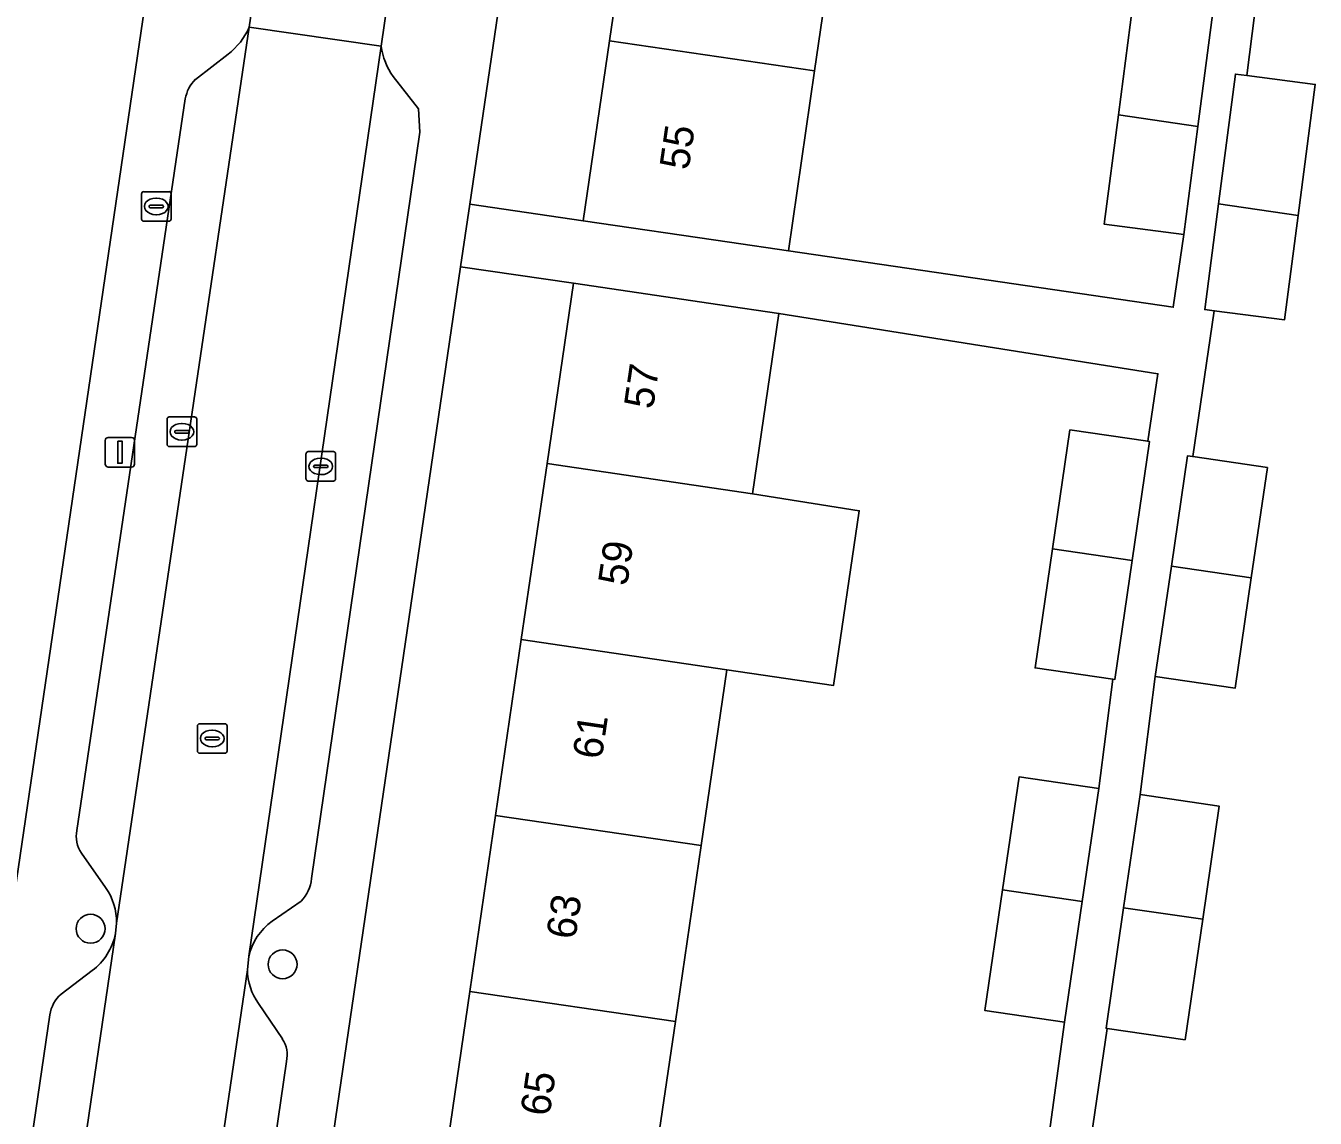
# Model space of a CAD drawing. Extents: x 163683 to 164494, y 382709 to 383872.
# Drawn here: x 163841.46 to 163885.06, y 383001.76 to 383038.72 of the extents above; entities that cross this region are included whole.
import ezdxf

# ---------------------------------------------------------------- set-up
doc = ezdxf.new("R2010")
doc.units = 0
for name, color, linetype in [('IMGEO_Boom', 7, 'Continuous'), ('IMGEO_Brandkraan', 7, 'Continuous'), ('IMGEO_Erf', 7, 'Continuous'), ('IMGEO_Kolk', 7, 'Continuous'), ('IMGEO_Lichtmast', 7, 'Continuous'), ('IMGEO_Pand', 7, 'Continuous'), ('IMGEO_Pand_nummerreeks', 7, 'Continuous'), ('IMGEO_Parkeervlak_open', 7, 'Continuous'), ('IMGEO_Rijbaan_lokaal_open', 7, 'Continuous'), ('IMGEO_Rioolput', 7, 'Continuous'), ('IMGEO_Voetpad_open', 7, 'Continuous')]:
    doc.layers.add(name, color=color, linetype=linetype)

msp = doc.modelspace()

# ---------------------------------------------------------------- linework, layer by layer
at = {"layer": 'IMGEO_Boom'}
for centre in [(163843.649, 383008.174), (163850.142, 383006.969)]:
    msp.add_circle(centre, 0.489, dxfattribs=at)
at = {"layer": 'IMGEO_Brandkraan'}
for p, q in [((163845.369, 383032.18), (163845.369, 383033.032)), ((163845.444, 383033.106), (163846.296, 383033.106)), ((163846.37, 383033.032), (163846.37, 383032.18)), ((163845.628, 383032.6), (163845.628, 383032.612)), ((163846.066, 383032.563), (163845.668, 383032.563)), ((163845.671, 383032.649), (163846.069, 383032.649)), ((163845.857, 383032.886), (163845.882, 383032.886)), ((163846.112, 383032.612), (163846.112, 383032.6)), ((163846.296, 383032.106), (163845.444, 383032.106)), ((163845.88, 383032.326), (163845.855, 383032.326))]:
    msp.add_line(p, q, dxfattribs=at)
for points in [[(163845.369, 383032.18), (163845.369, 383033.032)], [(163845.444, 383033.106), (163846.296, 383033.106)], [(163846.37, 383033.032), (163846.37, 383032.18)], [(163846.296, 383032.106), (163845.444, 383032.106)]]:
    msp.add_lwpolyline(points, dxfattribs=at)
for centre, radius, start, end in [((163845.446, 383033.03), 0.0765, 91.552, 178.448), ((163845.446, 383033.03), 0.0765, 91.552, 178.448), ((163846.294, 383033.03), 0.0765, 1.552, 88.448), ((163846.294, 383033.03), 0.0765, 1.552, 88.448), ((163845.668, 383032.609), 0.0403, 85.8775, 175.7526), ((163845.665, 383032.599), 0.0366, 178.938, 274.7102), ((163846.069, 383032.606), 0.043, 264.8664, 352.4533), ((163846.073, 383032.611), 0.0386, 1.7309, 96.639), ((163845.446, 383032.182), 0.0765, 181.552, 268.448), ((163845.446, 383032.182), 0.0765, 181.552, 268.448), ((163846.294, 383032.182), 0.0765, 271.552, 358.448), ((163846.294, 383032.182), 0.0765, 271.552, 358.448)]:
    msp.add_arc(centre, radius, start, end, dxfattribs=at)
for centre, major_axis, ratio, start_param, end_param in [((163845.856, 383032.606), (-0.387, 0.002), 0.722429, 4.712389, 7.853982), ((163845.881, 383032.606), (-0.39, 0.002), 0.717154, 1.570796, 4.712389)]:
    msp.add_ellipse(centre, major_axis=major_axis, ratio=ratio, start_param=start_param, end_param=end_param, dxfattribs=at)
at = {"layer": 'IMGEO_Erf'}
for points in [[(163866.413, 383073.834), (163867.282, 383079.771), (163868.151, 383085.709), (163869.02, 383091.646), (163869.889, 383097.585), (163870.78, 383103.672), (163867.085, 383104.221), (163858.422, 383045.96), (163856.474, 383032.686), (163860.309, 383032.123), (163861.199, 383038.207), (163862.068, 383044.144), (163862.937, 383050.083), (163863.806, 383056.02), (163864.675, 383061.958), (163865.544, 383067.895)], [(163857.345, 383012.005), (163858.215, 383017.956), (163859.086, 383023.907), (163859.979, 383030.006), (163856.163, 383030.566), (163849.133, 382982.664), (163849.641, 382982.589), (163852.974, 382982.1), (163853.865, 382988.203), (163854.734, 382994.153), (163855.588, 383000), (163855.603, 383000.104), (163856.474, 383006.055)]]:
    msp.add_lwpolyline(points, close=True, dxfattribs=at)
for points in [[(163823.256, 383056.446), (163820.201, 383036.253), (163814.879, 382999.861), (163815.036, 382999.838), (163814.755, 382997.771), (163817.276, 382997.416), (163816.727, 382993.522), (163816.177, 382989.628), (163813.475, 382990.009), (163813.141, 382987.728), (163837.504, 382984.157), (163840.396, 383004.806), (163848.348, 383058.925)], [(163868.996, 383043.136), (163868.132, 383037.198), (163867.245, 383031.108), (163880.26, 383029.195), (163880.622, 383031.658), (163877.925, 383032.01), (163878.407, 383035.703), (163878.964, 383039.975)], [(163883.189, 383040.509), (163882.753, 383037.034), (163885.063, 383036.732), (163884.484, 383032.298), (163884.023, 383028.766), (163881.651, 383029.076), (163880.92, 383024.142), (163883.444, 383023.773), (163882.897, 383020.038), (163882.351, 383016.306), (163879.652, 383016.701), (163879.144, 383012.71), (163881.818, 383012.319), (163881.259, 383008.495), (163880.662, 383004.417), (163878.032, 383004.802), (163877.435, 383000.731)], [(163876.035, 383000.975), (163876.586, 383005.013), (163873.893, 383005.407), (163874.49, 383009.485), (163875.049, 383013.309), (163877.742, 383012.915), (163878.224, 383016.61), (163875.59, 383016.995), (163876.18, 383021.02), (163876.769, 383025.046), (163879.402, 383024.661), (163879.742, 383026.947), (163866.929, 383028.989), (163866.036, 383022.888), (163869.641, 383022.315), (163868.774, 383016.406), (163865.165, 383016.936), (163864.295, 383010.986), (163863.424, 383005.036), (163862.686, 382999.996)]]:
    msp.add_lwpolyline(points, dxfattribs=at)
at = {"layer": 'IMGEO_Kolk'}
for p, q in [((163846.235, 383024.558), (163846.235, 383025.41)), ((163846.31, 383025.484), (163847.162, 383025.484)), ((163846.723, 383025.264), (163846.748, 383025.264)), ((163847.236, 383025.41), (163847.236, 383024.558)), ((163846.494, 383024.978), (163846.494, 383024.99)), ((163846.932, 383024.941), (163846.534, 383024.941)), ((163846.537, 383025.027), (163846.935, 383025.027)), ((163846.746, 383024.704), (163846.721, 383024.704)), ((163846.978, 383024.99), (163846.978, 383024.978)), ((163847.162, 383024.484), (163846.31, 383024.484)), ((163850.933, 383023.388), (163850.933, 383024.24)), ((163851.008, 383024.314), (163851.86, 383024.314)), ((163851.934, 383024.24), (163851.934, 383023.388)), ((163851.192, 383023.808), (163851.192, 383023.82)), ((163851.63, 383023.771), (163851.232, 383023.771)), ((163851.235, 383023.857), (163851.633, 383023.857)), ((163851.421, 383024.094), (163851.446, 383024.094)), ((163851.676, 383023.82), (163851.676, 383023.808)), ((163851.444, 383023.534), (163851.419, 383023.534)), ((163851.86, 383023.314), (163851.008, 383023.314))]:
    msp.add_line(p, q, dxfattribs=at)
for points in [[(163846.235, 383024.558), (163846.235, 383025.41)], [(163846.31, 383025.484), (163847.162, 383025.484)], [(163847.236, 383025.41), (163847.236, 383024.558)], [(163847.162, 383024.484), (163846.31, 383024.484)], [(163850.933, 383023.388), (163850.933, 383024.24)], [(163851.008, 383024.314), (163851.86, 383024.314)], [(163851.934, 383024.24), (163851.934, 383023.388)], [(163851.86, 383023.314), (163851.008, 383023.314)]]:
    msp.add_lwpolyline(points, dxfattribs=at)
for centre, radius, start, end in [((163846.312, 383025.408), 0.0765, 91.552, 178.448), ((163846.312, 383025.408), 0.0765, 91.552, 178.448), ((163847.16, 383025.408), 0.0765, 1.552, 88.448), ((163847.16, 383025.408), 0.0765, 1.552, 88.448), ((163846.534, 383024.987), 0.0403, 85.8775, 175.7526), ((163846.531, 383024.977), 0.0366, 178.938, 274.7102), ((163846.935, 383024.984), 0.043, 264.8664, 352.4533), ((163846.939, 383024.989), 0.0386, 1.7309, 96.639), ((163846.312, 383024.56), 0.0765, 181.552, 268.448), ((163846.312, 383024.56), 0.0765, 181.552, 268.448), ((163847.16, 383024.56), 0.0765, 271.552, 358.448), ((163847.16, 383024.56), 0.0765, 271.552, 358.448), ((163851.01, 383024.238), 0.0765, 91.552, 178.448), ((163851.01, 383024.238), 0.0765, 91.552, 178.448), ((163851.858, 383024.238), 0.0765, 1.552, 88.448), ((163851.858, 383024.238), 0.0765, 1.552, 88.448), ((163851.232, 383023.817), 0.0403, 85.8775, 175.7526), ((163851.229, 383023.807), 0.0366, 178.938, 274.7102), ((163851.633, 383023.814), 0.043, 264.8664, 352.4533), ((163851.637, 383023.819), 0.0386, 1.7309, 96.639), ((163851.01, 383023.39), 0.0765, 181.552, 268.448), ((163851.01, 383023.39), 0.0765, 181.552, 268.448), ((163851.858, 383023.39), 0.0765, 271.552, 358.448), ((163851.858, 383023.39), 0.0765, 271.552, 358.448)]:
    msp.add_arc(centre, radius, start, end, dxfattribs=at)
for centre, major_axis, ratio, start_param, end_param in [((163846.722, 383024.984), (-0.387, 0.002), 0.722429, 4.712389, 7.853982), ((163846.747, 383024.984), (-0.39, 0.002), 0.717154, 1.570796, 4.712389), ((163851.42, 383023.814), (-0.387, 0.002), 0.722429, 4.712389, 7.853982), ((163851.445, 383023.814), (-0.39, 0.002), 0.717154, 1.570796, 4.712389)]:
    msp.add_ellipse(centre, major_axis=major_axis, ratio=ratio, start_param=start_param, end_param=end_param, dxfattribs=at)
at = {"layer": 'IMGEO_Lichtmast'}
for p, q in [((163844.145, 383023.892), (163844.145, 383024.692)), ((163844.145, 383024.692), (163844.145, 383023.892)), ((163844.245, 383024.792), (163845.035, 383024.792)), ((163845.035, 383024.792), (163844.245, 383024.792)), ((163845.135, 383024.692), (163845.135, 383023.892)), ((163845.135, 383023.892), (163845.135, 383024.692)), ((163845.035, 383023.792), (163844.245, 383023.792)), ((163844.245, 383023.792), (163845.035, 383023.792))]:
    msp.add_line(p, q, dxfattribs=at)
msp.add_lwpolyline([(163844.565, 383024.667), (163844.715, 383024.667), (163844.715, 383023.917), (163844.565, 383023.917), (163844.565, 383024.667)], dxfattribs=at)
for centre, start, end in [((163844.245, 383024.692), 90, 180), ((163844.245, 383024.692), 90, 180), ((163845.035, 383024.692), 0, 90), ((163845.035, 383024.692), 360, 90), ((163844.245, 383023.892), 180, 270), ((163844.245, 383023.892), 180, 270), ((163845.035, 383023.892), 270, 0), ((163845.035, 383023.892), 270, 0)]:
    msp.add_arc(centre, 0.1, start, end, dxfattribs=at)
at = {"layer": 'IMGEO_Pand'}
for points in [[(163868.132, 383037.198), (163868.996, 383043.136), (163862.068, 383044.144), (163861.199, 383038.207)], [(163881.099, 383035.311), (163881.662, 383039.623), (163878.964, 383039.975), (163878.407, 383035.703)], [(163861.199, 383038.207), (163860.309, 383032.123), (163865.257, 383031.399), (163867.245, 383031.108), (163868.132, 383037.198)], [(163885.063, 383036.732), (163882.753, 383037.034), (163882.366, 383037.084), (163881.793, 383032.698), (163884.484, 383032.298)], [(163881.099, 383035.311), (163878.407, 383035.703), (163877.925, 383032.01), (163880.622, 383031.658)], [(163884.484, 383032.298), (163881.793, 383032.698), (163881.326, 383029.118), (163881.651, 383029.076), (163884.023, 383028.766)], [(163859.086, 383023.907), (163866.036, 383022.888), (163866.929, 383028.989), (163864.927, 383029.282), (163859.979, 383030.006)], [(163879.402, 383024.661), (163876.769, 383025.046), (163876.18, 383021.02), (163878.872, 383020.626), (163879.461, 383024.652)], [(163869.641, 383022.315), (163866.036, 383022.888), (163859.086, 383023.907), (163858.215, 383017.956), (163865.165, 383016.936), (163868.774, 383016.406)], [(163880.92, 383024.142), (163880.744, 383024.168), (163880.198, 383020.433), (163882.897, 383020.038), (163883.444, 383023.773)], [(163878.872, 383020.626), (163876.18, 383021.02), (163875.59, 383016.995), (163878.224, 383016.61), (163878.283, 383016.601)], [(163882.897, 383020.038), (163880.198, 383020.433), (163879.652, 383016.701), (163882.351, 383016.306)], [(163864.295, 383010.986), (163865.165, 383016.936), (163858.215, 383017.956), (163857.345, 383012.005)], [(163877.742, 383012.915), (163875.049, 383013.309), (163874.49, 383009.485), (163877.182, 383009.091)], [(163879.144, 383012.71), (163878.585, 383008.886), (163881.259, 383008.495), (163881.818, 383012.319)], [(163864.295, 383010.986), (163857.345, 383012.005), (163856.474, 383006.055), (163863.424, 383005.036)], [(163877.182, 383009.091), (163874.49, 383009.485), (163873.893, 383005.407), (163876.586, 383005.013)], [(163881.259, 383008.495), (163878.585, 383008.886), (163877.988, 383004.808), (163878.032, 383004.802), (163880.662, 383004.417)], [(163863.424, 383005.036), (163856.474, 383006.055), (163855.603, 383000.104), (163862.551, 382999.085), (163862.686, 382999.996)]]:
    msp.add_lwpolyline(points, close=True, dxfattribs=at)
at = {"layer": 'IMGEO_Parkeervlak_open'}
for points in [[(163844.524, 383008.365), (163849.011, 383038.672)], [(163848.298, 383037.761), (163847.198, 383036.906)], [(163853.474, 383038.025), (163849.001, 383007.241)], [(163851.116, 383009.869), (163854.784, 383035.122), (163854.741, 383035.912), (163853.879, 383037.003)], [(163846.852, 383036.242), (163843.187, 383011.5)], [(163843.338, 383010.732), (163844.154, 383009.57)], [(163849.787, 383008.424), (163850.765, 383009.106)], [(163838.367, 382966.298), (163844.486, 383008.007)], [(163848.952, 383006.786), (163843.443, 382969.373)], [(163843.701, 383006.758), (163842.652, 383005.965)], [(163850.133, 383004.449), (163849.33, 383005.639)], [(163842.274, 383005.262), (163837.038, 382969.597)], [(163845.659, 382971.938), (163850.272, 383003.687)]]:
    msp.add_lwpolyline(points, dxfattribs=at)
for centre, radius, start, end in [((163847.003, 383039.509), 2.175, 306.5285, 337.374), ((163855.881, 383038.388), 2.435, 188.5696, 214.6654), ((163848.035, 383036.048), 1.199, 134.2837, 170.6696), ((163844.163, 383011.293), 0.998, 168.0396, 214.207), ((163849.912, 383009.96), 1.207, 314.9392, 355.6535), ((163842.478, 383008.396), 2.046, 359.1313, 35.0073), ((163850.944, 383006.803), 1.992, 125.5103, 167.2886), ((163842.48, 383008.397), 2.044, 306.6942, 349.0069), ((163850.943, 383006.806), 1.991, 180.5876, 215.8922), ((163843.408, 383005.105), 1.145, 131.3282, 172.1383), ((163849.304, 383003.904), 0.992, 347.3493, 33.3265)]:
    msp.add_arc(centre, radius, start, end, dxfattribs=at)
at = {"layer": 'IMGEO_Rijbaan_lokaal_open'}
for points in [[(163854.212, 383043.097), (163849.758, 383043.744), (163849.675, 383043.181), (163849.66, 383043.044), (163849.011, 383038.672), (163853.474, 383038.025)], [(163841.755, 382957.438), (163843.387, 382969.085), (163843.443, 382969.373), (163848.952, 383006.786), (163849.001, 383007.241), (163853.474, 383038.025), (163849.011, 383038.672), (163844.524, 383008.365), (163844.486, 383008.007), (163838.367, 382966.298), (163837.962, 382963.244), (163836.958, 382956.606), (163841.534, 382955.938), (163841.654, 382956.897)]]:
    msp.add_lwpolyline(points, close=True, dxfattribs=at)
at = {"layer": 'IMGEO_Rioolput'}
for p, q in [((163847.336, 383015.108), (163848.188, 383015.108)), ((163847.261, 383014.182), (163847.261, 383015.034)), ((163847.52, 383014.602), (163847.52, 383014.614)), ((163847.563, 383014.651), (163847.961, 383014.651)), ((163847.749, 383014.888), (163847.774, 383014.888)), ((163848.004, 383014.614), (163848.004, 383014.602)), ((163848.262, 383015.034), (163848.262, 383014.182)), ((163847.958, 383014.565), (163847.56, 383014.565)), ((163847.772, 383014.328), (163847.747, 383014.328)), ((163848.188, 383014.108), (163847.336, 383014.108))]:
    msp.add_line(p, q, dxfattribs=at)
for points in [[(163847.336, 383015.108), (163848.188, 383015.108)], [(163847.261, 383014.182), (163847.261, 383015.034)], [(163848.262, 383015.034), (163848.262, 383014.182)], [(163848.188, 383014.108), (163847.336, 383014.108)]]:
    msp.add_lwpolyline(points, dxfattribs=at)
for centre, radius, start, end in [((163847.338, 383015.032), 0.0765, 91.552, 178.448), ((163847.338, 383015.032), 0.0765, 91.552, 178.448), ((163848.186, 383015.032), 0.0765, 1.552, 88.448), ((163848.186, 383015.032), 0.0765, 1.552, 88.448), ((163847.56, 383014.611), 0.0403, 85.8775, 175.7526), ((163847.965, 383014.613), 0.0386, 1.7309, 96.639), ((163847.338, 383014.184), 0.0765, 181.552, 268.448), ((163847.338, 383014.184), 0.0765, 181.552, 268.448), ((163847.557, 383014.601), 0.0366, 178.938, 274.7102), ((163847.961, 383014.608), 0.043, 264.8664, 352.4533), ((163848.186, 383014.184), 0.0765, 271.552, 358.448), ((163848.186, 383014.184), 0.0765, 271.552, 358.448)]:
    msp.add_arc(centre, radius, start, end, dxfattribs=at)
for centre, major_axis, ratio, start_param, end_param in [((163847.748, 383014.608), (-0.387, 0.002), 0.722429, 4.712389, 7.853982), ((163847.773, 383014.608), (-0.39, 0.002), 0.717154, 1.570796, 4.712389)]:
    msp.add_ellipse(centre, major_axis=major_axis, ratio=ratio, start_param=start_param, end_param=end_param, dxfattribs=at)
at = {"layer": 'IMGEO_Voetpad_open'}
for points in [[(163858.839, 383130.624), (163856.043, 383111.356), (163855.512, 383107.699), (163855.308, 383106.292), (163855.281, 383106.105), (163848.55, 383060.302), (163848.348, 383058.925), (163840.396, 383004.806), (163837.504, 382984.157), (163837.364, 382983.156), (163834.947, 382966.01), (163834.128, 382959.773), (163833.909, 382958.105), (163836.958, 382956.606), (163837.962, 382963.244), (163838.367, 382966.298)], [(163841.755, 382957.438), (163841.654, 382956.897), (163841.534, 382955.938), (163845.732, 382955.951), (163849.405, 382981.015), (163849.641, 382982.589), (163849.133, 382982.664), (163856.163, 383030.566), (163856.474, 383032.686), (163858.422, 383045.96)], [(163855.935, 383044.757), (163854.797, 383043.805), (163854.212, 383043.097), (163853.474, 383038.025)], [(163849.011, 383038.672), (163849.66, 383043.044), (163849.675, 383043.181)], [(163877.435, 383000.731), (163878.032, 383004.802), (163877.988, 383004.808), (163878.585, 383008.886), (163879.144, 383012.71), (163879.652, 383016.701), (163880.198, 383020.433), (163880.744, 383024.168), (163880.92, 383024.142), (163881.651, 383029.076), (163881.326, 383029.118), (163881.793, 383032.698), (163882.366, 383037.084), (163882.753, 383037.034), (163883.189, 383040.509)], [(163881.662, 383039.623), (163881.099, 383035.311), (163880.622, 383031.658), (163880.26, 383029.195), (163867.245, 383031.108), (163865.257, 383031.399), (163860.309, 383032.123), (163856.474, 383032.686), (163856.163, 383030.566), (163859.979, 383030.006), (163864.927, 383029.282), (163866.929, 383028.989), (163879.742, 383026.947), (163879.402, 383024.661), (163879.461, 383024.652), (163878.872, 383020.626), (163878.283, 383016.601), (163878.224, 383016.61), (163877.742, 383012.915), (163877.182, 383009.091), (163876.586, 383005.013), (163876.035, 383000.975)], [(163847.198, 383036.906), (163848.298, 383037.761)], [(163853.879, 383037.003), (163854.741, 383035.912), (163854.784, 383035.122), (163851.116, 383009.869)], [(163843.187, 383011.5), (163846.852, 383036.242)], [(163844.154, 383009.57), (163843.338, 383010.732)], [(163850.765, 383009.106), (163849.787, 383008.424)], [(163844.486, 383008.007), (163844.524, 383008.365)], [(163849.001, 383007.241), (163848.952, 383006.786)], [(163842.652, 383005.965), (163843.701, 383006.758)], [(163849.33, 383005.639), (163850.133, 383004.449)], [(163837.038, 382969.597), (163842.274, 383005.262)], [(163850.272, 383003.687), (163845.659, 382971.938)]]:
    msp.add_lwpolyline(points, dxfattribs=at)
for centre, radius, start, end in [((163847.003, 383039.509), 2.175, 306.5285, 337.374), ((163855.881, 383038.388), 2.435, 188.5696, 214.6654), ((163848.035, 383036.048), 1.199, 134.2837, 170.6696), ((163844.163, 383011.293), 0.998, 168.0396, 214.207), ((163849.912, 383009.96), 1.207, 314.9392, 355.6535), ((163842.478, 383008.396), 2.046, 359.1313, 35.0073), ((163850.944, 383006.803), 1.992, 125.5103, 167.2886), ((163842.48, 383008.397), 2.044, 306.6942, 349.0069), ((163850.943, 383006.806), 1.991, 180.5876, 215.8922), ((163843.408, 383005.105), 1.145, 131.3282, 172.1383), ((163849.304, 383003.904), 0.992, 347.3493, 33.3265)]:
    msp.add_arc(centre, radius, start, end, dxfattribs=at)

# ---------------------------------------------------------------- texts
at = {"layer": 'IMGEO_Pand_nummerreeks'}
for s, rotation, p in [('55', 81.674, (163863.871, 383033.811)), ('57', 81.6738, (163862.667, 383025.723)), ('59', 81.6751, (163861.792, 383019.742)), ('61', 81.6738, (163860.933, 383013.874)), ('63', 81.6738, (163860.041, 383007.782)), ('65', 81.6738, (163859.166, 383001.801))]:
    msp.add_text(s, height=1, rotation=rotation, dxfattribs=at).set_placement(p)

doc.saveas('drawing.dxf')
